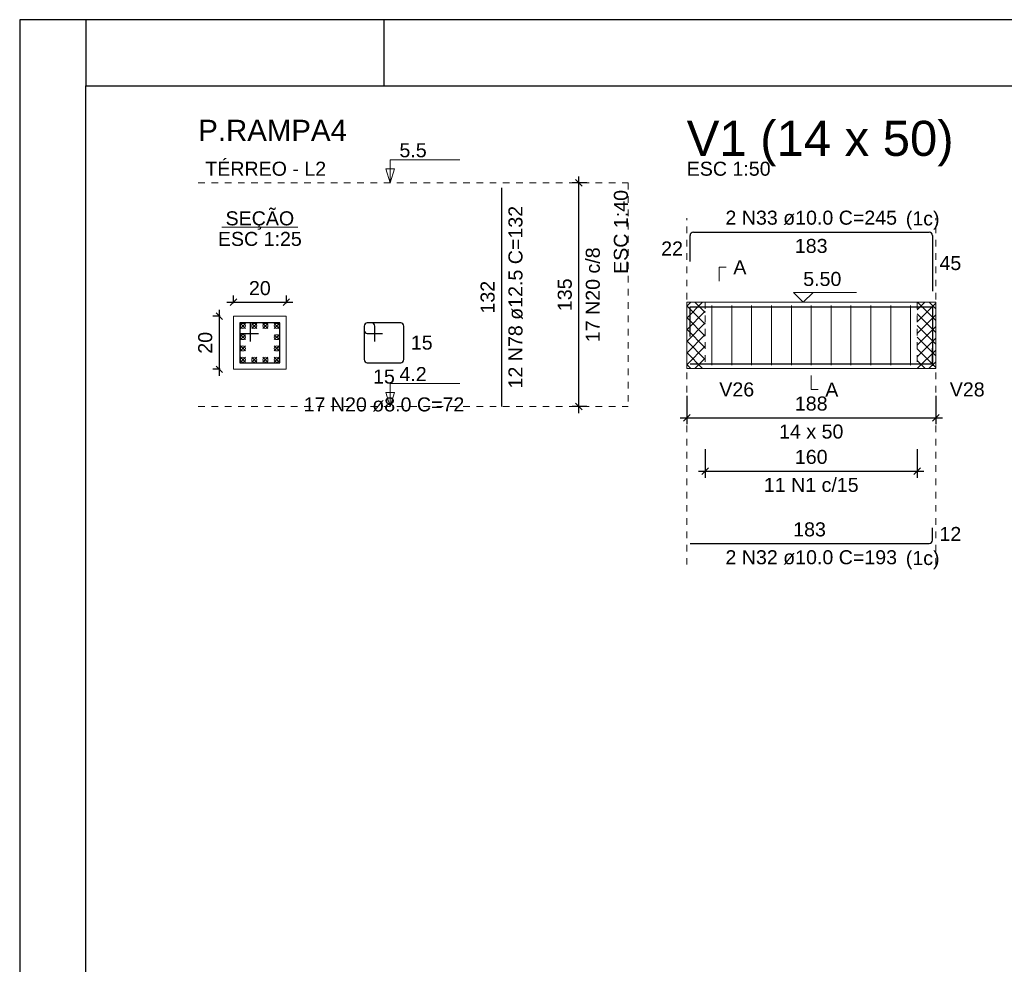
# Model space of a CAD drawing. Header units: millimetres. Extents: x 10 to 1250, y -62 to 528.
# Tile 784 of 909: x 636 to 651, y 178 to 192. Entities that reach past the tile are written whole.
import ezdxf

# ---------------------------------------------------------------- set-up
doc = ezdxf.new("R2010")
doc.units = ezdxf.units.MM
doc.header["$LTSCALE"] = 0.05
doc.linetypes.add('DOT', pattern=[6.35, 0, -6.35])
for name, color, linetype, lineweight in [('Descrição da armadura', 7, 'Continuous', 5), ('DT-Arm complementar', 5, 'Continuous', 5), ('DT-Barras na forma', 2, 'Continuous', 30), ('DT-Barras no corte', 5, 'Continuous', 5), ('DT-Barras rebatidas', 2, 'Continuous', 30), ('DT-Cotas', 9, 'Continuous', 5), ('DT-Forma', 5, 'Continuous', 5), ('DT-Hachura intersecção vigas', 9, 'Continuous', 5), ('DT-Pontilhado', 9, 'DOT', 5), ('DT-Textos', 7, 'Continuous', 5), ('DT-Título', 3, 'Continuous', 20), ('Textos armaduras', 7, 'Continuous', 5)]:
    doc.layers.add(name, color=color, linetype=linetype, lineweight=lineweight)
doc.layers.add('FOLHA_PADRÃO', color=7, linetype='Continuous')
doc.styles.add('Arial', font='arial.ttf')
doc.styles.get("Standard").update_dxf_attribs({"font": 'arial.ttf'})
doc.dimstyles.new('UM_25.000000', dxfattribs={"dimtxt": 0.18, "dimasz": 0.1, "dimexe": 0.1, "dimexo": 0.2, "dimgap": 0, "dimtad": 1, "dimtih": 1, "dimtoh": 1, "dimdec": 1, "dimlfac": 25, "dimzin": 0, "dimdsep": 46, "dimtxsty": 'Standard', "dimcen": 0.09, "dimdle": 0.1, "dimadec": 1, "dimazin": 2, "dimtfac": 1, "dimtdec": 4, "dimtofl": 0, "dimtmove": 0, "dimatfit": 3, "dimfxl": 1, "dimtolj": 1, "dimarcsym": 0})
doc.dimstyles.new('UM_40.000000', dxfattribs={"dimtxt": 0.18, "dimasz": 0.1, "dimexe": 0.1, "dimexo": 0.2, "dimgap": 0, "dimtad": 1, "dimtih": 1, "dimtoh": 1, "dimdec": 1, "dimlfac": 40, "dimzin": 0, "dimdsep": 46, "dimtxsty": 'Standard', "dimcen": 0.09, "dimdle": 0.1, "dimadec": 1, "dimazin": 2, "dimtfac": 1, "dimtdec": 4, "dimtofl": 0, "dimtmove": 0, "dimatfit": 3, "dimfxl": 1, "dimtolj": 1, "dimarcsym": 0})
doc.dimstyles.new('UM_50.000000', dxfattribs={"dimtxt": 0.18, "dimasz": 0.1, "dimexe": 0.1, "dimexo": 0.2, "dimgap": 0.1, "dimtad": 1, "dimdec": 1, "dimlfac": 50, "dimzin": 0, "dimdsep": 46, "dimtxsty": 'Standard', "dimblk": 'OBLIQUE', "dimcen": 0.09, "dimdle": 0.1, "dimadec": 1, "dimazin": 2, "dimtfac": 1, "dimtdec": 1, "dimtofl": 0, "dimtmove": 0, "dimatfit": 3, "dimldrblk": 'OBLIQUE', "dimfxl": 1, "dimtolj": 1, "dimarcsym": 1})
pattern_1 = [(45, (633.16522, 194.65806), (-0.08838835, 0.08838835), []), (135, (633.16522, 194.65806), (-0.08838835, -0.08838835), [])]

# ---------------------------------------------------------------- blocks, each defined once
blk = doc.blocks.new('_Oblique')
at = {"color": 0, "linetype": 'ByBlock', "lineweight": -2}
blk.add_line((-0.5, -0.5), (0.5, 0.5), dxfattribs=at)
blk = doc.blocks.new('*D1824')
at = {"layer": 'Defpoints', "color": 0, "transparency": 16777216}
for p in [(638.867, 187.609), (638.655, 186.809), (638.867, 186.809)]:
    blk.add_point(p, dxfattribs=at)
at = {"layer": 'DT-Cotas', "color": 0, "lineweight": -2, "transparency": 16777216}
for p, q in [((638.655, 187.709), (638.655, 186.709)), ((638.667, 187.609), (638.555, 187.609)), ((638.667, 186.809), (638.555, 186.809))]:
    blk.add_line(p, q, dxfattribs=at)
at = {"layer": 'DT-Cotas', "color": 0, "lineweight": -2, "transparency": 16777216, "xscale": 0.1, "yscale": 0.1, "zscale": 0.1}
for p, rotation in [((638.655, 187.609), 90), ((638.655, 186.809), 270)]:
    blk.add_blockref('_Oblique', p, dxfattribs=dict(at, rotation=rotation))
at = {"layer": 'DT-Cotas', "transparency": 16777216, "insert": (638.443, 187.209), "char_height": 0.2118, "attachment_point": 5, "rotation": 90, "style": 'Arial'}
blk.add_mtext('\\A1;20', dxfattribs=at)
blk = doc.blocks.new('*D1825')
at = {"layer": 'Defpoints', "color": 0, "transparency": 16777216}
for p in [(639.667, 187.821), (638.867, 187.609), (639.667, 187.609)]:
    blk.add_point(p, dxfattribs=at)
at = {"layer": 'DT-Cotas', "color": 0, "lineweight": -2, "transparency": 16777216}
for p, q in [((638.867, 187.809), (638.867, 187.921)), ((639.667, 187.809), (639.667, 187.921)), ((638.767, 187.821), (639.767, 187.821))]:
    blk.add_line(p, q, dxfattribs=at)
at = {"layer": 'DT-Cotas', "color": 0, "lineweight": -2, "transparency": 16777216, "xscale": 0.1, "yscale": 0.1, "zscale": 0.1, "rotation": 180}
blk.add_blockref('_Oblique', (638.867, 187.821), dxfattribs=at)
at = {"layer": 'DT-Cotas', "color": 0, "lineweight": -2, "transparency": 16777216, "xscale": 0.1, "yscale": 0.1, "zscale": 0.1}
blk.add_blockref('_Oblique', (639.667, 187.821), dxfattribs=at)
at = {"layer": 'DT-Cotas', "transparency": 16777216, "insert": (639.267, 188.033), "char_height": 0.2118, "attachment_point": 5, "rotation": 0.0057, "style": 'Arial'}
blk.add_mtext('\\A1;20', dxfattribs=at)
blk = doc.blocks.new('*D1826')
at = {"layer": 'Defpoints', "color": 0, "transparency": 16777216}
for p in [(644.085, 189.621), (644.403, 189.621), (644.403, 186.246)]:
    blk.add_point(p, dxfattribs=at)
at = {"layer": 'DT-Cotas', "color": 0, "lineweight": -2, "transparency": 16777216}
for p, q in [((644.085, 186.146), (644.085, 189.721)), ((644.203, 189.621), (643.985, 189.621)), ((644.203, 186.246), (643.985, 186.246))]:
    blk.add_line(p, q, dxfattribs=at)
at = {"layer": 'DT-Cotas', "color": 0, "lineweight": -2, "transparency": 16777216, "xscale": 0.1, "yscale": 0.1, "zscale": 0.1}
for p, rotation in [((644.085, 189.621), 90), ((644.085, 186.246), 270)]:
    blk.add_blockref('_Oblique', p, dxfattribs=dict(at, rotation=rotation))
blk = doc.blocks.new('*D1827')
at = {"layer": 'Defpoints', "color": 0, "transparency": 16777216}
for p in [(645.712, 186.609), (649.472, 186.609), (649.472, 186.079)]:
    blk.add_point(p, dxfattribs=at)
at = {"layer": 'DT-Cotas', "color": 0, "lineweight": -2, "transparency": 16777216}
for p, q in [((645.712, 186.409), (645.712, 185.979)), ((649.472, 186.409), (649.472, 185.979)), ((645.612, 186.079), (649.572, 186.079))]:
    blk.add_line(p, q, dxfattribs=at)
at = {"layer": 'DT-Cotas', "color": 0, "lineweight": -2, "transparency": 16777216, "xscale": 0.1, "yscale": 0.1, "zscale": 0.1, "rotation": 180}
blk.add_blockref('_Oblique', (645.712, 186.079), dxfattribs=at)
at = {"layer": 'DT-Cotas', "color": 0, "lineweight": -2, "transparency": 16777216, "xscale": 0.1, "yscale": 0.1, "zscale": 0.1}
blk.add_blockref('_Oblique', (649.472, 186.079), dxfattribs=at)
at = {"layer": 'DT-Cotas', "transparency": 16777216, "insert": (647.592, 186.291), "char_height": 0.2118, "attachment_point": 5, "rotation": 0.0057, "style": 'Arial'}
blk.add_mtext('\\A1;188', dxfattribs=at)
blk = doc.blocks.new('*D1828')
at = {"layer": 'Defpoints', "color": 0, "transparency": 16777216}
for p in [(645.992, 185.804), (649.192, 185.804), (649.192, 185.274)]:
    blk.add_point(p, dxfattribs=at)
at = {"layer": 'DT-Cotas', "color": 0, "lineweight": -2, "transparency": 16777216}
for p, q in [((645.992, 185.604), (645.992, 185.174)), ((649.192, 185.604), (649.192, 185.174)), ((645.892, 185.274), (649.292, 185.274))]:
    blk.add_line(p, q, dxfattribs=at)
at = {"layer": 'DT-Cotas', "color": 0, "lineweight": -2, "transparency": 16777216, "xscale": 0.1, "yscale": 0.1, "zscale": 0.1, "rotation": 180}
blk.add_blockref('_Oblique', (645.992, 185.274), dxfattribs=at)
at = {"layer": 'DT-Cotas', "color": 0, "lineweight": -2, "transparency": 16777216, "xscale": 0.1, "yscale": 0.1, "zscale": 0.1}
blk.add_blockref('_Oblique', (649.192, 185.274), dxfattribs=at)
at = {"layer": 'DT-Cotas', "transparency": 16777216, "insert": (647.592, 185.486), "char_height": 0.2118, "attachment_point": 5, "rotation": 0.0057, "style": 'Arial'}
blk.add_mtext('\\A1;160', dxfattribs=at)
blk = doc.blocks.new('A1EST. 1500')
at = {"layer": 'FOLHA_PADRÃO', "color": 1, "linetype": 'Continuous'}
for p, q in [((0, 59.4), (0, 0)), ((150.008, 59.4), (0, 59.4)), ((1, 59.4), (1, 58.4)), ((5.5, 59.4), (5.5, 58.4))]:
    blk.add_line(p, q, dxfattribs=at)
at = {"layer": 'FOLHA_PADRÃO', "color": 6, "linetype": 'Continuous'}
blk.add_lwpolyline([(149, 58.4), (149, 1), (1, 1), (1, 58.4), (149, 58.4)], dxfattribs=at)

msp = doc.modelspace()

# ---------------------------------------------------------------- hatches: boundary and pattern name
at = {"layer": 'DT-Hachura intersecção vigas', "linetype": 'Continuous'}
h = msp.add_hatch(dxfattribs=at)
h.set_pattern_fill('ANSI37', color=256, style=0)
h.set_pattern_definition(pattern_1)
h.paths.add_polyline_path([(645.7123, 186.8203), (645.9923, 186.8203), (645.9923, 187.8203), (645.7123, 187.8203), (645.7123, 186.8203)])
h = msp.add_hatch(dxfattribs=at)
h.set_pattern_fill('ANSI37', color=256, style=0)
h.set_pattern_definition(pattern_1)
h.paths.add_polyline_path([(649.1923, 186.8203), (649.4723, 186.8203), (649.4723, 187.8203), (649.1923, 187.8203), (649.1923, 186.8203)])

# ---------------------------------------------------------------- linework, layer by layer
at = {"layer": 'DT-Arm complementar'}
for p, q in [((646.0923, 186.8703), (646.0923, 187.7703)), ((646.3923, 186.8703), (646.3923, 187.7703)), ((646.6923, 186.8703), (646.6923, 187.7703)), ((646.9923, 186.8703), (646.9923, 187.7703)), ((647.2923, 186.8703), (647.2923, 187.7703)), ((647.5923, 186.8703), (647.5923, 187.7703)), ((647.8923, 186.8703), (647.8923, 187.7703)), ((648.1923, 186.8703), (648.1923, 187.7703)), ((648.4923, 186.8703), (648.4923, 187.7703)), ((648.7923, 186.8703), (648.7923, 187.7703)), ((649.0923, 186.8703), (649.0923, 187.7703))]:
    msp.add_line(p, q, dxfattribs=at)
at = {"layer": 'DT-Barras na forma'}
for points in [[(645.7623, 187.3044), (645.7623, 187.7503), (649.4223, 187.7503), (649.4223, 186.8603)], [(639.1268, 187.2291), (639.1268, 187.5091), (638.9668, 187.5091), (638.9668, 186.9091), (639.5668, 186.9091), (639.5668, 187.5091), (638.9668, 187.5091), (638.9668, 187.3491), (639.2468, 187.3491)], [(645.7623, 186.8903), (649.4223, 186.8903), (649.4223, 187.1303)]]:
    msp.add_lwpolyline(points, dxfattribs=at)
at = {"layer": 'DT-Barras no corte'}
for p, q in [((638.9743, 187.4266), (639.0493, 187.5016)), ((638.9743, 187.5016), (639.0493, 187.4266)), ((639.1443, 187.4266), (639.2193, 187.5016)), ((639.1443, 187.5016), (639.2193, 187.4266)), ((639.3143, 187.4266), (639.3893, 187.5016)), ((639.3143, 187.5016), (639.3893, 187.4266)), ((639.4843, 187.4266), (639.5593, 187.5016)), ((639.4843, 187.5016), (639.5593, 187.4266)), ((638.9743, 187.2566), (639.0493, 187.3316)), ((638.9743, 187.3316), (639.0493, 187.2566)), ((639.4843, 187.2566), (639.5593, 187.3316)), ((639.4843, 187.3316), (639.5593, 187.2566)), ((638.9743, 187.0866), (639.0493, 187.1616)), ((638.9743, 187.1616), (639.0493, 187.0866)), ((639.4843, 187.0866), (639.5593, 187.1616)), ((639.4843, 187.1616), (639.5593, 187.0866)), ((638.9743, 186.9166), (639.0493, 186.9916)), ((638.9743, 186.9916), (639.0493, 186.9166)), ((639.1443, 186.9166), (639.2193, 186.9916)), ((639.1443, 186.9916), (639.2193, 186.9166)), ((639.3143, 186.9166), (639.3893, 186.9916)), ((639.3143, 186.9916), (639.3893, 186.9166)), ((639.4843, 186.9166), (639.5593, 186.9916)), ((639.4843, 186.9916), (639.5593, 186.9166))]:
    msp.add_line(p, q, dxfattribs=at)
for centre in [(639.0118, 187.4641), (639.1818, 187.4641), (639.3518, 187.4641), (639.5218, 187.4641), (639.0118, 187.2941), (639.5218, 187.2941), (639.0118, 187.1241), (639.5218, 187.1241), (639.0118, 186.9541), (639.1818, 186.9541), (639.3518, 186.9541), (639.5218, 186.9541)]:
    msp.add_circle(centre, 0.0375, dxfattribs=at)
at = {"layer": 'DT-Barras rebatidas'}
for p, q in [((642.9203, 186.2462), (642.9203, 189.5487)), ((645.7623, 188.434), (645.7623, 188.8299)), ((645.8123, 188.8799), (649.3723, 188.8799)), ((649.4223, 188.8299), (649.4223, 187.9899)), ((640.9532, 187.5091), (640.8892, 187.5091)), ((641.3932, 187.5091), (640.8892, 187.5091)), ((640.8412, 187.4611), (640.8412, 186.9571)), ((640.8412, 187.4611), (640.8412, 187.3971)), ((640.8892, 187.3491), (641.1212, 187.3491)), ((641.0012, 187.2291), (641.0012, 187.4611)), ((641.4412, 186.9571), (641.4412, 187.4611)), ((640.8892, 186.9091), (641.3932, 186.9091)), ((649.4223, 184.2293), (649.4223, 184.4193)), ((645.7623, 184.1793), (649.3723, 184.1793))]:
    msp.add_line(p, q, dxfattribs=at)
for centre, radius, start, end in [((645.8123, 188.8299), 0.05, 90, 180), ((649.3723, 188.8299), 0.05, 0, 90), ((640.8892, 187.4611), 0.048, 90, 180), ((640.8892, 187.4611), 0.048, 90, 180), ((640.9532, 187.4611), 0.048, 0, 90), ((641.3932, 187.4611), 0.048, 0, 90), ((640.8892, 187.3971), 0.048, 180, 270), ((640.8892, 186.9571), 0.048, 180, 270), ((641.3932, 186.9571), 0.048, 270, 0), ((649.3723, 184.2293), 0.05, 270, 0)]:
    msp.add_arc(centre, radius, start, end, dxfattribs=at)
at = {"layer": 'DT-Forma', "linetype": 'Continuous'}
for p, q in [((645.7123, 186.8203), (645.7123, 187.8203)), ((649.4723, 187.8203), (649.4723, 186.8203))]:
    msp.add_line(p, q, dxfattribs=at)
at = {"layer": 'DT-Forma'}
for p, q in [((645.7123, 187.8203), (645.9923, 187.8203)), ((645.9923, 187.8203), (649.1923, 187.8203)), ((649.1923, 187.8203), (649.4723, 187.8203)), ((645.7123, 186.8203), (645.9923, 186.8203)), ((645.9923, 186.8203), (649.1923, 186.8203)), ((649.1923, 186.8203), (649.4723, 186.8203))]:
    msp.add_line(p, q, dxfattribs=at)
msp.add_lwpolyline([(638.8668, 186.8091), (639.6668, 186.8091), (639.6668, 187.6091), (638.8668, 187.6091), (638.8668, 186.8091)], close=True, dxfattribs=at)
at = {"layer": 'DT-Pontilhado', "ltscale": 0.2}
for p, q in [((638.3373, 189.6212), (644.8265, 189.6212)), ((644.8265, 189.6212), (644.8265, 186.2462)), ((645.7123, 183.8616), (645.7123, 189.0917)), ((649.4723, 183.8616), (649.4723, 189.0917)), ((645.9923, 187.8203), (645.9923, 186.8203)), ((649.1923, 187.8203), (649.1923, 186.8203)), ((638.3373, 186.2462), (644.8265, 186.2462))]:
    msp.add_line(p, q, dxfattribs=at)
at = {"layer": 'DT-Textos'}
msp.add_line((638.6946, 188.9541), (639.839, 188.9541), dxfattribs=at)
for points in [[(641.2349, 189.6212), (641.2984, 189.833), (641.1714, 189.833), (641.2349, 189.6212), (641.2349, 189.9712), (642.2849, 189.9712)], [(646.2041, 188.138), (646.2041, 188.3498), (646.31, 188.3498)], [(647.6195, 187.9686), (647.4713, 187.8203), (647.323, 187.9686), (648.2761, 187.9686)], [(641.2349, 186.2462), (641.2984, 186.458), (641.1714, 186.458), (641.2349, 186.2462), (641.2349, 186.5962), (642.2849, 186.5962)], [(647.5923, 186.7144), (647.5923, 186.5026), (647.6982, 186.5026)]]:
    msp.add_lwpolyline(points, dxfattribs=at)

# ---------------------------------------------------------------- block references
msp.add_blockref('A1EST. 1500', (635.6409, 132.6844))

# ---------------------------------------------------------------- texts
at = {"layer": 'Descrição da armadura', "linetype": 'Continuous', "char_height": 0.2118, "attachment_point": 8, "line_spacing_factor": 0.798, "style": 'Arial'}
for s, insert, width in [('2 N33 ø10.0 C=245', (647.5923, 188.9858), 5.194653), ('17 N20 ø8.0 C=72', (641.1412, 186.1678), 4.8647), ('11 N1 c/15', (647.5923, 184.9565), 2.869342), ('2 N32 ø10.0 C=193', (647.5923, 183.8616), 5.194653)]:
    msp.add_mtext(s, dxfattribs=dict(at, insert=insert, width=width))
at = {"layer": 'Descrição da armadura', "linetype": 'Continuous', "char_height": 0.2118, "attachment_point": 8, "rotation": 90, "line_spacing_factor": 0.798, "style": 'Arial'}
for s, insert, width in [('12 N78 ø12.5 C=132', (643.238, 187.8975), 5.524605), ('17 N20 c/8', (644.4029, 187.9337), 2.869342)]:
    msp.add_mtext(s, dxfattribs=dict(at, insert=insert, width=width))
at = {"layer": 'DT-Cotas', "linetype": 'Continuous', "insert": (643.9793, 187.9337), "char_height": 0.2118, "width": 0.989858, "attachment_point": 8, "rotation": 90, "line_spacing_factor": 0.798, "style": 'Arial'}
msp.add_mtext('135', dxfattribs=at)
at = {"layer": 'DT-Textos', "char_height": 0.2118, "line_spacing_factor": 0.798, "style": 'Arial'}
for s, insert, width, attachment_point in [('5.5', (641.3749, 190.0062), 0.814533, 7), ('ESC 1:50', (645.7123, 189.7271), 2.507973, 7), ('(1c)', (649.0202, 188.9161), 1.009083, 7), ('A', (646.4159, 188.2439), 0.390816, 7), ('5.50', (647.4713, 188.0639), 1.140404, 7), ('4.2', (641.3749, 186.6312), 0.814533, 7), ('V26', (646.2041, 186.3967), 1.042557, 7), ('A', (647.8041, 186.3967), 0.390816, 7), ('V28', (649.6841, 186.3967), 1.042557, 7), ('14 x 50', (647.5923, 185.7613), 1.922035, 8), ('(1c)', (649.0202, 183.7921), 1.009083, 7)]:
    msp.add_mtext(s, dxfattribs=dict(at, insert=insert, width=width, attachment_point=attachment_point))
at = {"layer": 'DT-Textos', "linetype": 'Continuous', "char_height": 0.2118, "line_spacing_factor": 0.798, "style": 'Arial'}
for s, insert, width, attachment_point in [('TÉRREO - L2', (638.4432, 189.7271), 3.614044, 7), ('SEÇÃO', (639.2672, 188.9161), 2.051353, 8), ('ESC 1:25', (639.2668, 188.6681), 2.507973, 8)]:
    msp.add_mtext(s, dxfattribs=dict(at, insert=insert, width=width, attachment_point=attachment_point))
at = {"layer": 'DT-Textos', "linetype": 'Continuous', "insert": (644.8265, 189.5153), "char_height": 0.2118, "width": 2.507973, "attachment_point": 9, "rotation": 90, "line_spacing_factor": 0.798, "style": 'Arial'}
msp.add_mtext('ESC 1:40', dxfattribs=at)
at = {"layer": 'DT-Título', "linetype": 'Continuous', "insert": (638.3373, 190.2566), "char_height": 0.3177, "width": 4.938602, "attachment_point": 7, "line_spacing_factor": 0.798, "style": 'Arial'}
msp.add_mtext('P.RAMPA4', dxfattribs=at)
at = {"layer": 'DT-Título', "insert": (645.7122, 189.8701), "char_height": 0.5295, "width": 8.511353, "attachment_point": 7, "line_spacing_factor": 0.798, "style": 'Arial'}
msp.add_mtext('V1 (14 x 50)', dxfattribs=at)
at = {"layer": 'Textos armaduras', "linetype": 'Continuous', "char_height": 0.2118, "attachment_point": 7, "line_spacing_factor": 0.798, "style": 'Arial'}
for s, insert, width in [('22', (645.3265, 188.5261), 0.659905), ('183', (647.3449, 188.5622), 0.989858), ('45', (649.5282, 188.304), 0.659905), ('15', (641.5471, 187.1032), 0.659905), ('15', (640.9762, 186.5914), 0.659905), ('183', (647.3199, 184.2852), 0.989858), ('12', (649.5282, 184.2184), 0.659905)]:
    msp.add_mtext(s, dxfattribs=dict(at, insert=insert, width=width))
at = {"layer": 'Textos armaduras', "linetype": 'Continuous', "insert": (642.8144, 187.65), "char_height": 0.2118, "width": 0.989858, "attachment_point": 7, "rotation": 90, "line_spacing_factor": 0.798, "style": 'Arial'}
msp.add_mtext('132', dxfattribs=at)

# ---------------------------------------------------------------- dimensions: what is measured, and where the dimension line sits
at = {"layer": 'DT-Cotas'}
dim = msp.add_linear_dim(base=(644.0852, 189.6212), p1=(644.4029, 186.2462), p2=(644.4029, 189.6212), angle=90, text=' ', dimstyle='UM_40.000000', override={"dimtxt": 0.2118, "dimasz": 0.1, "dimexe": 0.1, "dimexo": 0.2, "dimtad": 1, "dimtih": 0, "dimtoh": 0, "dimdec": 1, "dimlfac": 40, "dimzin": 8, "dimtxsty": 'Arial', "dimblk": 'Oblique', "dimblk1": 'Oblique', "dimblk2": 'Oblique', "dimsah": 1, "dimdle": 0.1, "dimse1": 0, "dimse2": 0, "dimclrt": 256, "dimadec": 1, "dimazin": 3, "dimtmove": 2, "dimldrblk": 'Oblique'}, dxfattribs=at)
dim.commit()
dim.dimension.update_dxf_attribs({"geometry": '*D1826', "text_midpoint": (643.8734, 187.9337), "dimtype": 160, "text_rotation": 90})
for base, p1, p2, dimstyle, override, picture, middle in [((639.6668, 187.8209), (638.8668, 187.6091), (639.6668, 187.6091), 'UM_25.000000', {"dimtxt": 0.2118, "dimasz": 0.1, "dimexe": 0.1, "dimexo": 0.2, "dimtad": 1, "dimtih": 0, "dimtoh": 0, "dimdec": 1, "dimlfac": 25, "dimzin": 8, "dimtxsty": 'Arial', "dimblk": 'Oblique', "dimblk1": 'Oblique', "dimblk2": 'Oblique', "dimsah": 1, "dimdle": 0.1, "dimse1": 0, "dimse2": 0, "dimclrt": 256, "dimadec": 1, "dimazin": 3, "dimtmove": 2, "dimldrblk": 'Oblique'}, '*D1825', (639.2668, 188.0327)), ((649.4723, 186.079), (645.7123, 186.6085), (649.4723, 186.6085), 'UM_50.000000', {"dimtxt": 0.2118, "dimasz": 0.1, "dimexe": 0.1, "dimexo": 0.2, "dimtad": 1, "dimtih": 0, "dimtoh": 0, "dimdec": 1, "dimlfac": 50, "dimzin": 8, "dimtxsty": 'Arial', "dimblk": 'Oblique', "dimblk1": 'Oblique', "dimblk2": 'Oblique', "dimsah": 1, "dimdle": 0.1, "dimse1": 0, "dimse2": 0, "dimclrt": 256, "dimadec": 1, "dimazin": 3, "dimtmove": 2, "dimldrblk": 'Oblique'}, '*D1827', (647.5923, 186.2908)), ((649.1923, 185.2742), (645.9923, 185.8037), (649.1923, 185.8037), 'UM_50.000000', {"dimtxt": 0.2118, "dimasz": 0.1, "dimexe": 0.1, "dimexo": 0.2, "dimtad": 1, "dimtih": 0, "dimtoh": 0, "dimdec": 1, "dimlfac": 50, "dimzin": 8, "dimtxsty": 'Arial', "dimblk": 'Oblique', "dimblk1": 'Oblique', "dimblk2": 'Oblique', "dimsah": 1, "dimdle": 0.1, "dimse1": 0, "dimse2": 0, "dimclrt": 256, "dimadec": 1, "dimazin": 3, "dimtmove": 2, "dimldrblk": 'Oblique'}, '*D1828', (647.5923, 185.486))]:
    dim = msp.add_linear_dim(base=base, p1=p1, p2=p2, dimstyle=dimstyle, override=override, dxfattribs=at)
    dim.commit()
    dim.dimension.update_dxf_attribs({"geometry": picture, "text_midpoint": middle, "dimtype": 160, "text_rotation": 0.00573})
dim = msp.add_linear_dim(base=(638.655, 186.8091), p1=(638.8668, 187.6091), p2=(638.8668, 186.8091), angle=90, dimstyle='UM_25.000000', override={"dimtxt": 0.2118, "dimasz": 0.1, "dimexe": 0.1, "dimexo": 0.2, "dimtad": 1, "dimtih": 0, "dimtoh": 0, "dimdec": 1, "dimlfac": 25, "dimzin": 8, "dimtxsty": 'Arial', "dimblk": 'Oblique', "dimblk1": 'Oblique', "dimblk2": 'Oblique', "dimsah": 1, "dimdle": 0.1, "dimse1": 0, "dimse2": 0, "dimclrt": 256, "dimadec": 1, "dimazin": 3, "dimtmove": 2, "dimldrblk": 'Oblique'}, dxfattribs=at)
dim.commit()
dim.dimension.update_dxf_attribs({"geometry": '*D1824', "text_midpoint": (638.4432, 187.2091), "dimtype": 160, "text_rotation": 90})

doc.saveas('drawing.dxf')
